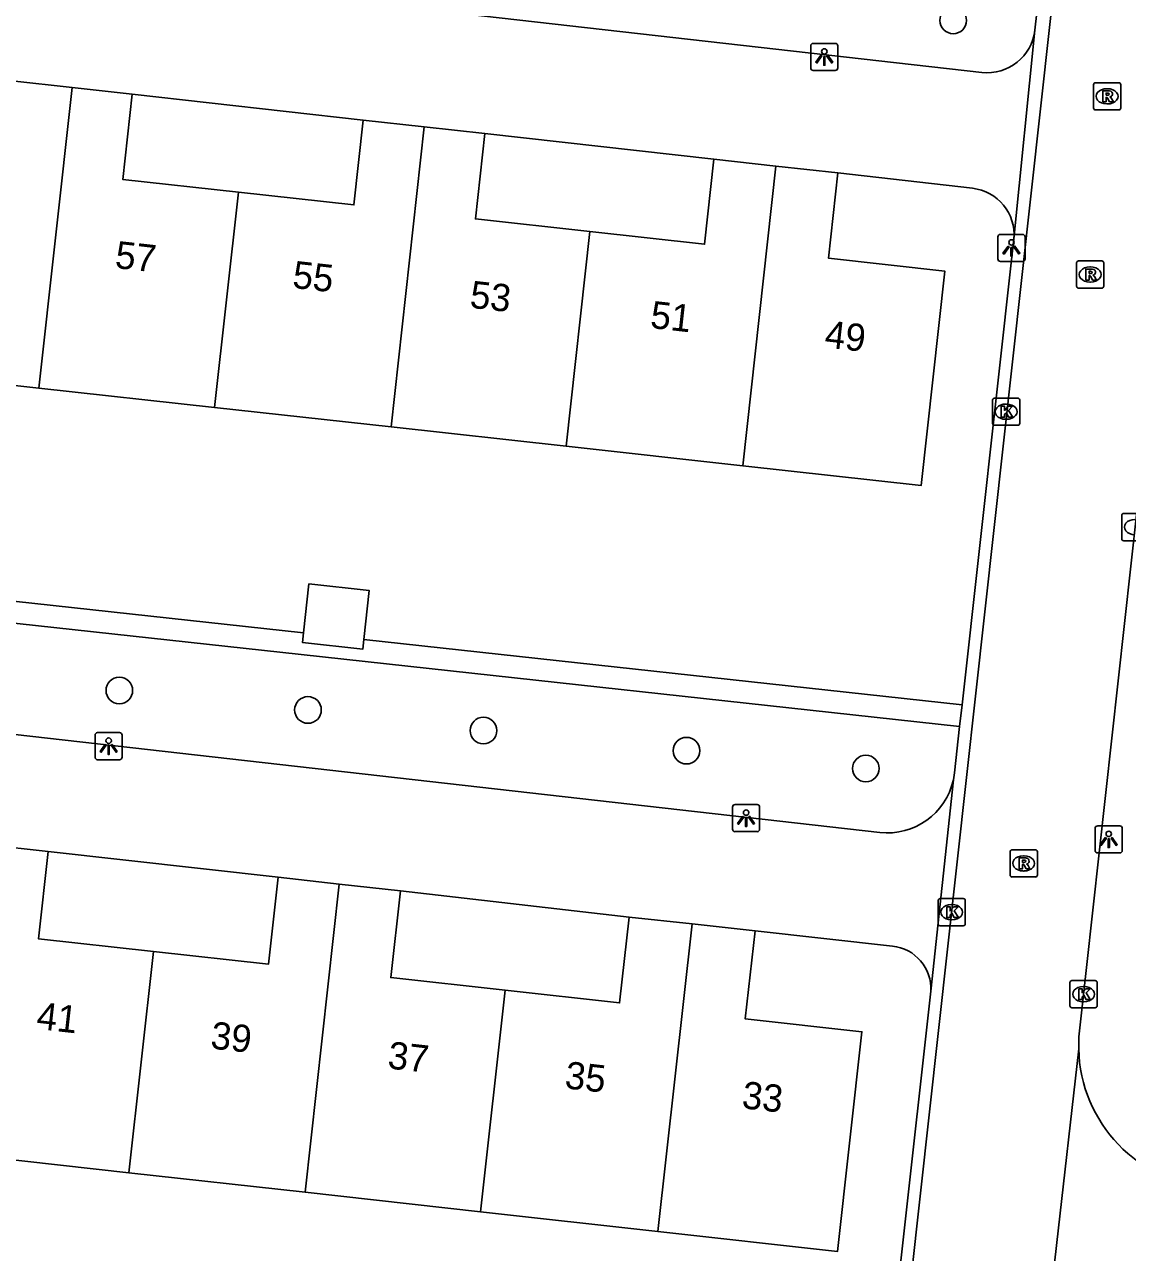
# Model space of a CAD drawing. Extents: x 161928 to 163055, y 386475 to 387428.
# Drawn here: x 162137.43 to 162177.94, y 387011.23 to 387056.31 of the extents above; entities that cross this region are included whole.
import ezdxf

# ---------------------------------------------------------------- set-up
doc = ezdxf.new("R2010")
doc.units = 0
for name, color, linetype in [('IMGEO_Boom', 7, 'Continuous'), ('IMGEO_Haag', 7, 'Continuous'), ('IMGEO_Kolk', 7, 'Continuous'), ('IMGEO_Lichtpunt', 7, 'Continuous'), ('IMGEO_Pand', 7, 'Continuous'), ('IMGEO_Pand_nummerreeks', 7, 'Continuous'), ('IMGEO_Rijbaan_lokaal_open', 7, 'Continuous'), ('IMGEO_Rioolput', 7, 'Continuous'), ('IMGEO_Voetpad_open', 7, 'Continuous')]:
    doc.layers.add(name, color=color, linetype=linetype)

msp = doc.modelspace()

# ---------------------------------------------------------------- linework, layer by layer
at = {"layer": 'IMGEO_Boom'}
for centre in [(162171.541, 387056.459), (162140.914, 387031.86), (162147.842, 387031.145), (162154.286, 387030.387), (162161.744, 387029.65), (162168.33, 387028.997)]:
    msp.add_circle(centre, 0.489, dxfattribs=at)
at = {"layer": 'IMGEO_Haag'}
for points in [[(162118.233, 387045.134), (162117.439, 387045.23), (162116.394, 387036.586), (162147.594, 387033.178), (162171.776, 387030.536)], [(162147.681, 387033.973), (162117.285, 387037.293), (162118.233, 387045.134)], [(162171.865, 387031.331), (162149.893, 387033.731)]]:
    msp.add_lwpolyline(points, dxfattribs=at)
at = {"layer": 'IMGEO_Kolk'}
for p, q in [((162172.983, 387041.668), (162172.983, 387042.52)), ((162173.058, 387042.594), (162173.91, 387042.594)), ((162173.471, 387042.374), (162173.496, 387042.374)), ((162173.984, 387042.52), (162173.984, 387041.668)), ((162173.494, 387041.814), (162173.469, 387041.814)), ((162173.91, 387041.594), (162173.058, 387041.594)), ((162177.727, 387037.432), (162177.727, 387038.284)), ((162177.802, 387038.358), (162178.654, 387038.358)), ((162178.654, 387037.358), (162177.802, 387037.358)), ((162171.058, 387024.221), (162171.91, 387024.221)), ((162170.983, 387023.295), (162170.983, 387024.147)), ((162171.471, 387024.001), (162171.496, 387024.001)), ((162171.984, 387024.147), (162171.984, 387023.295)), ((162171.494, 387023.441), (162171.469, 387023.441)), ((162171.91, 387023.221), (162171.058, 387023.221)), ((162175.827, 387020.286), (162175.827, 387021.138)), ((162175.902, 387021.212), (162176.754, 387021.212)), ((162176.828, 387021.138), (162176.828, 387020.286)), ((162176.315, 387020.992), (162176.34, 387020.992)), ((162176.754, 387020.212), (162175.902, 387020.212)), ((162176.338, 387020.432), (162176.313, 387020.432))]:
    msp.add_line(p, q, dxfattribs=at)
for points in [[(162172.983, 387041.668), (162172.983, 387042.52)], [(162173.058, 387042.594), (162173.91, 387042.594)], [(162173.304, 387042.294), (162173.427, 387042.294), (162173.427, 387042.143), (162173.557, 387042.294), (162173.721, 387042.294), (162173.575, 387042.143), (162173.728, 387041.894), (162173.576, 387041.894), (162173.491, 387042.058), (162173.427, 387041.991), (162173.427, 387041.894), (162173.304, 387041.894), (162173.304, 387042.294)], [(162173.984, 387042.52), (162173.984, 387041.668)], [(162173.91, 387041.594), (162173.058, 387041.594)], [(162177.727, 387037.432), (162177.727, 387038.284)], [(162177.802, 387038.358), (162178.654, 387038.358)], [(162178.654, 387037.358), (162177.802, 387037.358)], [(162171.058, 387024.221), (162171.91, 387024.221)], [(162170.983, 387023.295), (162170.983, 387024.147)], [(162171.304, 387023.921), (162171.427, 387023.921), (162171.427, 387023.77), (162171.557, 387023.921), (162171.721, 387023.921), (162171.575, 387023.77), (162171.728, 387023.521), (162171.576, 387023.521), (162171.491, 387023.685), (162171.427, 387023.618), (162171.427, 387023.521), (162171.304, 387023.521), (162171.304, 387023.921)], [(162171.984, 387024.147), (162171.984, 387023.295)], [(162171.91, 387023.221), (162171.058, 387023.221)], [(162175.827, 387020.286), (162175.827, 387021.138)], [(162175.902, 387021.212), (162176.754, 387021.212)], [(162176.828, 387021.138), (162176.828, 387020.286)], [(162176.148, 387020.912), (162176.271, 387020.912), (162176.271, 387020.761), (162176.401, 387020.912), (162176.565, 387020.912), (162176.419, 387020.761), (162176.572, 387020.512), (162176.42, 387020.512), (162176.335, 387020.676), (162176.271, 387020.609), (162176.271, 387020.512), (162176.148, 387020.512), (162176.148, 387020.912)], [(162176.754, 387020.212), (162175.902, 387020.212)]]:
    msp.add_lwpolyline(points, dxfattribs=at)
for centre, start, end in [((162173.06, 387042.518), 91.552, 178.448), ((162173.06, 387042.518), 91.552, 178.448), ((162173.908, 387042.518), 1.552, 88.448), ((162173.908, 387042.518), 1.552, 88.448), ((162173.06, 387041.67), 181.552, 268.448), ((162173.06, 387041.67), 181.552, 268.448), ((162173.908, 387041.67), 271.552, 358.448), ((162173.908, 387041.67), 271.552, 358.448), ((162177.804, 387038.282), 91.552, 178.448), ((162177.804, 387038.282), 91.552, 178.448), ((162177.804, 387037.434), 181.552, 268.448), ((162177.804, 387037.434), 181.552, 268.448), ((162171.06, 387024.145), 91.552, 178.448), ((162171.06, 387024.145), 91.552, 178.448), ((162171.908, 387024.145), 1.552, 88.448), ((162171.908, 387024.145), 1.552, 88.448), ((162171.06, 387023.297), 181.552, 268.448), ((162171.06, 387023.297), 181.552, 268.448), ((162171.908, 387023.297), 271.552, 358.448), ((162171.908, 387023.297), 271.552, 358.448), ((162175.904, 387021.136), 91.552, 178.448), ((162175.904, 387021.136), 91.552, 178.448), ((162176.752, 387021.136), 1.552, 88.448), ((162176.752, 387021.136), 1.552, 88.448), ((162175.904, 387020.288), 181.552, 268.448), ((162175.904, 387020.288), 181.552, 268.448), ((162176.752, 387020.288), 271.552, 358.448), ((162176.752, 387020.288), 271.552, 358.448)]:
    msp.add_arc(centre, 0.0765, start, end, dxfattribs=at)
for centre, major_axis, ratio, start_param, end_param in [((162173.47, 387042.094), (-0.387, 0.002), 0.722429, 4.712389, 7.853982), ((162173.495, 387042.094), (-0.39, 0.002), 0.717154, 1.570796, 4.712389), ((162178.214, 387037.858), (-0.387, 0.002), 0.722429, 4.712389, 7.853982), ((162171.47, 387023.721), (-0.387, 0.002), 0.722429, 4.712389, 7.853982), ((162171.495, 387023.721), (-0.39, 0.002), 0.717154, 1.570796, 4.712389), ((162176.314, 387020.712), (-0.387, 0.002), 0.722429, 4.712389, 7.853982), ((162176.339, 387020.712), (-0.39, 0.002), 0.717154, 1.570796, 4.712389)]:
    msp.add_ellipse(centre, major_axis=major_axis, ratio=ratio, start_param=start_param, end_param=end_param, dxfattribs=at)
at = {"layer": 'IMGEO_Lichtpunt'}
for p, q in [((162166.306, 387055.52), (162166.306, 387054.713)), ((162166.306, 387055.52), (162166.306, 387054.713)), ((162167.208, 387055.615), (162166.4, 387055.615)), ((162167.208, 387055.615), (162166.4, 387055.615)), ((162167.302, 387054.713), (162167.302, 387055.52)), ((162167.302, 387054.713), (162167.302, 387055.52)), ((162166.4, 387054.619), (162167.208, 387054.619)), ((162166.4, 387054.619), (162167.208, 387054.619)), ((162174.083, 387048.603), (162173.275, 387048.603)), ((162174.083, 387048.603), (162173.275, 387048.603)), ((162173.181, 387048.508), (162173.181, 387047.701)), ((162173.181, 387048.508), (162173.181, 387047.701)), ((162174.177, 387047.701), (162174.177, 387048.508)), ((162174.177, 387047.701), (162174.177, 387048.508)), ((162173.275, 387047.607), (162174.083, 387047.607)), ((162173.275, 387047.607), (162174.083, 387047.607)), ((162140.023, 387030.219), (162140.023, 387029.412)), ((162140.023, 387030.219), (162140.023, 387029.412)), ((162140.925, 387030.314), (162140.117, 387030.314)), ((162140.925, 387030.314), (162140.117, 387030.314)), ((162141.019, 387029.412), (162141.019, 387030.219)), ((162141.019, 387029.412), (162141.019, 387030.219)), ((162140.117, 387029.318), (162140.925, 387029.318)), ((162140.117, 387029.318), (162140.925, 387029.318)), ((162163.434, 387027.578), (162163.434, 387026.771)), ((162163.434, 387027.578), (162163.434, 387026.771)), ((162164.336, 387027.673), (162163.528, 387027.673)), ((162164.336, 387027.673), (162163.528, 387027.673)), ((162164.43, 387026.771), (162164.43, 387027.578)), ((162164.43, 387026.771), (162164.43, 387027.578)), ((162163.528, 387026.677), (162164.336, 387026.677)), ((162163.528, 387026.677), (162164.336, 387026.677)), ((162176.752, 387026.797), (162176.752, 387025.99)), ((162176.752, 387026.797), (162176.752, 387025.99)), ((162177.654, 387026.892), (162176.846, 387026.892)), ((162177.654, 387026.892), (162176.846, 387026.892)), ((162177.748, 387025.99), (162177.748, 387026.797)), ((162177.748, 387025.99), (162177.748, 387026.797)), ((162176.846, 387025.896), (162177.654, 387025.896)), ((162176.846, 387025.896), (162177.654, 387025.896))]:
    msp.add_line(p, q, dxfattribs=at)
for points in [[(162166.68, 387055.184), (162166.719, 387055.156), (162166.531, 387054.894), (162166.493, 387054.921), (162166.68, 387055.184)], [(162166.782, 387055.136), (162166.829, 387055.136), (162166.829, 387054.814), (162166.782, 387054.814), (162166.782, 387055.136)], [(162166.892, 387055.156), (162166.93, 387055.183), (162167.117, 387054.921), (162167.078, 387054.893), (162166.892, 387055.156)], [(162173.555, 387048.172), (162173.594, 387048.144), (162173.406, 387047.882), (162173.368, 387047.909), (162173.555, 387048.172)], [(162173.657, 387048.124), (162173.704, 387048.124), (162173.704, 387047.802), (162173.657, 387047.802), (162173.657, 387048.124)], [(162173.767, 387048.144), (162173.805, 387048.171), (162173.992, 387047.909), (162173.953, 387047.881), (162173.767, 387048.144)], [(162140.397, 387029.883), (162140.436, 387029.855), (162140.248, 387029.593), (162140.21, 387029.62), (162140.397, 387029.883)], [(162140.499, 387029.835), (162140.546, 387029.835), (162140.546, 387029.513), (162140.499, 387029.513), (162140.499, 387029.835)], [(162140.609, 387029.855), (162140.647, 387029.882), (162140.834, 387029.62), (162140.795, 387029.592), (162140.609, 387029.855)], [(162163.808, 387027.242), (162163.847, 387027.214), (162163.659, 387026.952), (162163.621, 387026.979), (162163.808, 387027.242)], [(162163.91, 387027.194), (162163.957, 387027.194), (162163.957, 387026.872), (162163.91, 387026.872), (162163.91, 387027.194)], [(162164.02, 387027.214), (162164.058, 387027.241), (162164.245, 387026.979), (162164.206, 387026.951), (162164.02, 387027.214)], [(162177.126, 387026.461), (162177.165, 387026.433), (162176.977, 387026.171), (162176.939, 387026.198), (162177.126, 387026.461)], [(162177.228, 387026.413), (162177.275, 387026.413), (162177.275, 387026.091), (162177.228, 387026.091), (162177.228, 387026.413)], [(162177.338, 387026.433), (162177.376, 387026.46), (162177.563, 387026.198), (162177.524, 387026.17), (162177.338, 387026.433)]]:
    msp.add_lwpolyline(points, dxfattribs=at)
for centre in [(162166.805, 387055.318), (162173.68, 387048.306), (162140.522, 387030.017), (162163.933, 387027.376), (162177.251, 387026.595)]:
    msp.add_circle(centre, 0.0994, dxfattribs=at)
for centre, start, end in [((162166.4, 387055.52), 90, 180), ((162166.4, 387055.52), 90, 180), ((162167.208, 387055.52), 0, 90), ((162167.208, 387055.52), 0, 90), ((162166.4, 387054.713), 180, 270), ((162166.4, 387054.713), 180, 270), ((162167.208, 387054.713), 270, 0), ((162167.208, 387054.713), 270, 360), ((162173.275, 387048.508), 90, 180), ((162173.275, 387048.508), 90, 180), ((162174.083, 387048.508), 0, 90), ((162174.083, 387048.508), 0, 90), ((162173.275, 387047.701), 180, 270), ((162173.275, 387047.701), 180, 270), ((162174.083, 387047.701), 270, 0), ((162174.083, 387047.701), 270, 360), ((162140.117, 387030.219), 90, 180), ((162140.117, 387030.219), 90, 180), ((162140.925, 387030.219), 0, 90), ((162140.925, 387030.219), 0, 90), ((162140.117, 387029.412), 180, 270), ((162140.117, 387029.412), 180, 270), ((162140.925, 387029.412), 270, 0), ((162140.925, 387029.412), 270, 360), ((162163.528, 387027.578), 90, 180), ((162163.528, 387027.578), 90, 180), ((162164.336, 387027.578), 0, 90), ((162164.336, 387027.578), 0, 90), ((162163.528, 387026.771), 180, 270), ((162163.528, 387026.771), 180, 270), ((162164.336, 387026.771), 270, 0), ((162164.336, 387026.771), 270, 360), ((162176.846, 387026.797), 90, 180), ((162176.846, 387026.797), 90, 180), ((162177.654, 387026.797), 0, 90), ((162177.654, 387026.797), 0, 90), ((162176.846, 387025.99), 180, 270), ((162176.846, 387025.99), 180, 270), ((162177.654, 387025.99), 270, 0), ((162177.654, 387025.99), 270, 360)]:
    msp.add_arc(centre, 0.0946, start, end, dxfattribs=at)
at = {"layer": 'IMGEO_Pand'}
for points in [[(162139.178, 387053.992), (162136.968, 387054.236)], [(162139.178, 387053.992), (162137.961, 387042.959)], [(162141.386, 387053.749), (162139.178, 387053.992)], [(162145.285, 387050.152), (162141.041, 387050.62), (162141.386, 387053.749)], [(162149.874, 387052.798), (162149.531, 387049.684), (162145.285, 387050.152)], [(162152.108, 387052.552), (162149.874, 387052.798)], [(162152.108, 387052.552), (162150.893, 387041.533)], [(162154.338, 387052.306), (162152.108, 387052.552)], [(162158.2, 387048.704), (162153.992, 387049.168), (162154.338, 387052.306)], [(162162.753, 387051.358), (162162.409, 387048.24), (162158.2, 387048.704)], [(162165.03, 387051.107), (162162.753, 387051.358)], [(162163.817, 387040.109), (162165.03, 387051.107)], [(162167.305, 387050.857), (162166.96, 387047.729), (162171.231, 387047.258), (162170.363, 387039.387), (162163.817, 387040.109)], [(162167.305, 387050.857), (162165.03, 387051.107)], [(162145.285, 387050.152), (162144.413, 387042.248)], [(162157.331, 387040.824), (162158.2, 387048.704)], [(162137.961, 387042.959), (162131.52, 387043.669)], [(162144.413, 387042.248), (162137.961, 387042.959)], [(162150.893, 387041.533), (162144.413, 387042.248)], [(162157.331, 387040.824), (162150.893, 387041.533)], [(162163.817, 387040.109), (162157.331, 387040.824)], [(162147.681, 387033.973), (162147.879, 387035.773), (162150.091, 387035.53), (162149.893, 387033.731)], [(162149.893, 387033.731), (162149.854, 387033.375), (162147.642, 387033.619), (162147.681, 387033.973)], [(162136.07, 387026.191), (162138.297, 387025.944)], [(162142.165, 387022.277), (162137.942, 387022.745), (162138.297, 387025.944)], [(162146.742, 387025.001), (162146.388, 387021.808), (162142.165, 387022.277)], [(162146.742, 387025.001), (162148.988, 387024.752)], [(162147.734, 387013.439), (162148.988, 387024.752)], [(162148.988, 387024.752), (162151.236, 387024.502)], [(162155.085, 387020.855), (162150.883, 387021.321), (162151.236, 387024.502)], [(162159.637, 387023.544), (162159.287, 387020.389), (162155.085, 387020.855)], [(162159.637, 387023.544), (162161.948, 387023.288)], [(162161.948, 387023.288), (162160.697, 387012.001)], [(162164.26, 387023.032), (162163.902, 387019.806), (162168.187, 387019.33), (162167.293, 387011.269), (162160.697, 387012.001)], [(162161.948, 387023.288), (162164.26, 387023.032)], [(162142.165, 387022.277), (162141.265, 387014.156)], [(162154.184, 387012.723), (162155.085, 387020.855)], [(162141.265, 387014.156), (162134.815, 387014.872)], [(162147.734, 387013.439), (162141.265, 387014.156)], [(162154.184, 387012.723), (162147.734, 387013.439)], [(162160.697, 387012.001), (162154.184, 387012.723)]]:
    msp.add_lwpolyline(points, dxfattribs=at)
at = {"layer": 'IMGEO_Rijbaan_lokaal_open'}
for points in [[(162177.465, 387077.766), (162163.864, 386954.91), (162163.382, 386950.665)], [(162176.202, 387019.591), (162178.301, 387038.529)], [(162174.518, 387004.265), (162176.148, 387018.705)]]:
    msp.add_lwpolyline(points, dxfattribs=at)
for centre, radius, start, end in [((162181.333, 387018.834), 5.186, 171.603, 181.4215), ((162181.401, 387018.829), 5.255, 181.353, 266.1543)]:
    msp.add_arc(centre, radius, start, end, dxfattribs=at)
at = {"layer": 'IMGEO_Rioolput'}
for p, q in [((162176.692, 387053.245), (162176.692, 387054.097)), ((162176.767, 387054.171), (162177.619, 387054.171)), ((162177.693, 387054.097), (162177.693, 387053.245)), ((162177.18, 387053.951), (162177.205, 387053.951)), ((162177.619, 387053.171), (162176.767, 387053.171)), ((162177.203, 387053.391), (162177.178, 387053.391)), ((162176.069, 387046.702), (162176.069, 387047.554)), ((162176.144, 387047.628), (162176.996, 387047.628)), ((162176.557, 387047.408), (162176.582, 387047.408)), ((162177.07, 387047.554), (162177.07, 387046.702)), ((162176.58, 387046.848), (162176.555, 387046.848)), ((162176.996, 387046.628), (162176.144, 387046.628)), ((162173.629, 387025.087), (162173.629, 387025.939)), ((162173.704, 387026.013), (162174.556, 387026.013)), ((162174.117, 387025.793), (162174.142, 387025.793)), ((162174.63, 387025.939), (162174.63, 387025.087)), ((162174.14, 387025.233), (162174.115, 387025.233)), ((162174.556, 387025.013), (162173.704, 387025.013))]:
    msp.add_line(p, q, dxfattribs=at)
for points in [[(162176.692, 387053.245), (162176.692, 387054.097)], [(162176.767, 387054.171), (162177.619, 387054.171)], [(162177.693, 387054.097), (162177.693, 387053.245)], [(162177.281, 387053.869), (162177.029, 387053.871), (162177.029, 387053.471)], [(162177.029, 387053.471), (162177.153, 387053.471), (162177.153, 387053.633), (162177.164, 387053.633)], [(162177.207, 387053.79), (162177.153, 387053.79), (162177.153, 387053.709)], [(162177.153, 387053.709), (162177.205, 387053.709)], [(162177.211, 387053.604), (162177.282, 387053.471), (162177.422, 387053.471), (162177.357, 387053.597)], [(162177.619, 387053.171), (162176.767, 387053.171)], [(162176.069, 387046.702), (162176.069, 387047.554)], [(162176.144, 387047.628), (162176.996, 387047.628)], [(162176.658, 387047.326), (162176.406, 387047.328), (162176.406, 387046.928)], [(162176.584, 387047.247), (162176.53, 387047.247), (162176.53, 387047.166)], [(162177.07, 387047.554), (162177.07, 387046.702)], [(162176.406, 387046.928), (162176.53, 387046.928), (162176.53, 387047.09), (162176.541, 387047.09)], [(162176.53, 387047.166), (162176.582, 387047.166)], [(162176.588, 387047.061), (162176.659, 387046.928), (162176.799, 387046.928), (162176.734, 387047.054)], [(162176.996, 387046.628), (162176.144, 387046.628)], [(162173.629, 387025.087), (162173.629, 387025.939)], [(162173.704, 387026.013), (162174.556, 387026.013)], [(162174.218, 387025.711), (162173.966, 387025.713), (162173.966, 387025.313)], [(162174.144, 387025.632), (162174.09, 387025.632), (162174.09, 387025.551)], [(162174.63, 387025.939), (162174.63, 387025.087)], [(162173.966, 387025.313), (162174.09, 387025.313), (162174.09, 387025.475), (162174.101, 387025.475)], [(162174.09, 387025.551), (162174.142, 387025.551)], [(162174.148, 387025.446), (162174.219, 387025.313), (162174.359, 387025.313), (162174.294, 387025.439)], [(162174.556, 387025.013), (162173.704, 387025.013)]]:
    msp.add_lwpolyline(points, dxfattribs=at)
for centre, radius, start, end in [((162176.769, 387054.095), 0.0765, 91.552, 178.448), ((162176.769, 387054.095), 0.0765, 91.552, 178.448), ((162177.617, 387054.095), 0.0765, 1.552, 88.448), ((162177.617, 387054.095), 0.0765, 1.552, 88.448), ((162177.163, 387053.58), 0.0533, 26.0293, 88.6989), ((162177.189, 387053.898), 0.19, 274.7715, 282.9687), ((162177.213, 387053.694), 0.0964, 77.0061, 93.1865), ((162177.227, 387053.751), 0.0378, 276.6634, 79.6772), ((162177.28, 387053.759), 0.109, 350.3612, 89.416), ((162177.278, 387053.759), 0.112, 277.5842, 350.9817), ((162177.262, 387053.544), 0.108, 29.5134, 73.7905), ((162176.769, 387053.247), 0.0765, 181.552, 268.448), ((162176.769, 387053.247), 0.0765, 181.552, 268.448), ((162177.617, 387053.247), 0.0765, 271.552, 358.448), ((162177.617, 387053.247), 0.0765, 271.552, 358.448), ((162176.146, 387047.552), 0.0765, 91.552, 178.448), ((162176.146, 387047.552), 0.0765, 91.552, 178.448), ((162176.59, 387047.151), 0.0964, 77.0061, 93.1865), ((162176.604, 387047.208), 0.0378, 276.6634, 79.6772), ((162176.657, 387047.216), 0.109, 350.3612, 89.416), ((162176.994, 387047.552), 0.0765, 1.552, 88.448), ((162176.994, 387047.552), 0.0765, 1.552, 88.448), ((162176.54, 387047.037), 0.0533, 26.0293, 88.6989), ((162176.566, 387047.355), 0.19, 274.7715, 282.9687), ((162176.655, 387047.216), 0.112, 277.5842, 350.9817), ((162176.639, 387047.001), 0.108, 29.5134, 73.7905), ((162176.146, 387046.704), 0.0765, 181.552, 268.448), ((162176.146, 387046.704), 0.0765, 181.552, 268.448), ((162176.994, 387046.704), 0.0765, 271.552, 358.448), ((162176.994, 387046.704), 0.0765, 271.552, 358.448), ((162173.706, 387025.937), 0.0765, 91.552, 178.448), ((162173.706, 387025.937), 0.0765, 91.552, 178.448), ((162174.15, 387025.536), 0.0964, 77.0061, 93.1865), ((162174.164, 387025.593), 0.0378, 276.6634, 79.6772), ((162174.217, 387025.601), 0.109, 350.3612, 89.416), ((162174.215, 387025.601), 0.112, 277.5842, 350.9817), ((162174.554, 387025.937), 0.0765, 1.552, 88.448), ((162174.554, 387025.937), 0.0765, 1.552, 88.448), ((162174.1, 387025.422), 0.0533, 26.0293, 88.6989), ((162174.126, 387025.74), 0.19, 274.7715, 282.9687), ((162174.199, 387025.386), 0.108, 29.5134, 73.7905), ((162173.706, 387025.089), 0.0765, 181.552, 268.448), ((162173.706, 387025.089), 0.0765, 181.552, 268.448), ((162174.554, 387025.089), 0.0765, 271.552, 358.448), ((162174.554, 387025.089), 0.0765, 271.552, 358.448)]:
    msp.add_arc(centre, radius, start, end, dxfattribs=at)
for centre, major_axis, ratio, start_param, end_param in [((162177.179, 387053.671), (-0.387, 0.002), 0.722429, 4.712389, 7.853982), ((162177.204, 387053.671), (-0.39, 0.002), 0.717154, 1.570796, 4.712389), ((162176.556, 387047.128), (-0.387, 0.002), 0.722429, 4.712389, 7.853982), ((162176.581, 387047.128), (-0.39, 0.002), 0.717154, 1.570796, 4.712389), ((162174.116, 387025.513), (-0.387, 0.002), 0.722429, 4.712389, 7.853982), ((162174.141, 387025.513), (-0.39, 0.002), 0.717154, 1.570796, 4.712389)]:
    msp.add_ellipse(centre, major_axis=major_axis, ratio=ratio, start_param=start_param, end_param=end_param, dxfattribs=at)
at = {"layer": 'IMGEO_Voetpad_open'}
for points in [[(162118.965, 387060.622), (162172.588, 387054.548)], [(162174.539, 387056.102), (162174.898, 387059.249)], [(162174.539, 387056.102), (162173.766, 387048.438)], [(162141.386, 387053.749), (162149.874, 387052.798)], [(162154.338, 387052.306), (162162.753, 387051.358)], [(162172.247, 387050.295), (162167.305, 387050.857)], [(162171.865, 387031.331), (162173.766, 387048.438)], [(162168.845, 387026.648), (162116.231, 387032.61)], [(162171.776, 387030.536), (162171.865, 387031.331)], [(162171.776, 387030.536), (162171.587, 387028.835), (162171.544, 387028.577)], [(162170.719, 387020.821), (162171.544, 387028.577)], [(162138.297, 387025.944), (162146.742, 387025.001)], [(162151.236, 387024.502), (162159.637, 387023.544)], [(162164.26, 387023.032), (162169.307, 387022.477)], [(162168.711, 387002.789), (162170.719, 387020.821)]]:
    msp.add_lwpolyline(points, dxfattribs=at)
for centre, radius, start, end in [((162172.786, 387056.301), 1.764, 263.5586, 353.517), ((162172.061, 387048.593), 1.712, 354.8168, 83.7485), ((162169.125, 387029.11), 2.477, 263.5212, 347.5862), ((162169.142, 387020.907), 1.579, 356.8874, 84.0182)]:
    msp.add_arc(centre, radius, start, end, dxfattribs=at)

# ---------------------------------------------------------------- texts
at = {"layer": 'IMGEO_Pand_nummerreeks'}
for s, rotation, p in [('57', 353.6144, (162140.727, 387047.372)), ('55', 353.6144, (162147.243, 387046.643)), ('53', 353.6144, (162153.758, 387045.914)), ('51', 353.6144, (162160.385, 387045.172)), ('49', 353.6144, (162166.788, 387044.456)), ('41', 353.5908, (162137.843, 387019.438)), ('39', 353.5908, (162144.235, 387018.72)), ('37', 353.5908, (162150.74, 387017.99)), ('35', 353.5908, (162157.244, 387017.259)), ('33', 353.5908, (162163.748, 387016.528))]:
    msp.add_text(s, height=1, rotation=rotation, dxfattribs=at).set_placement(p)

doc.saveas('drawing.dxf')
